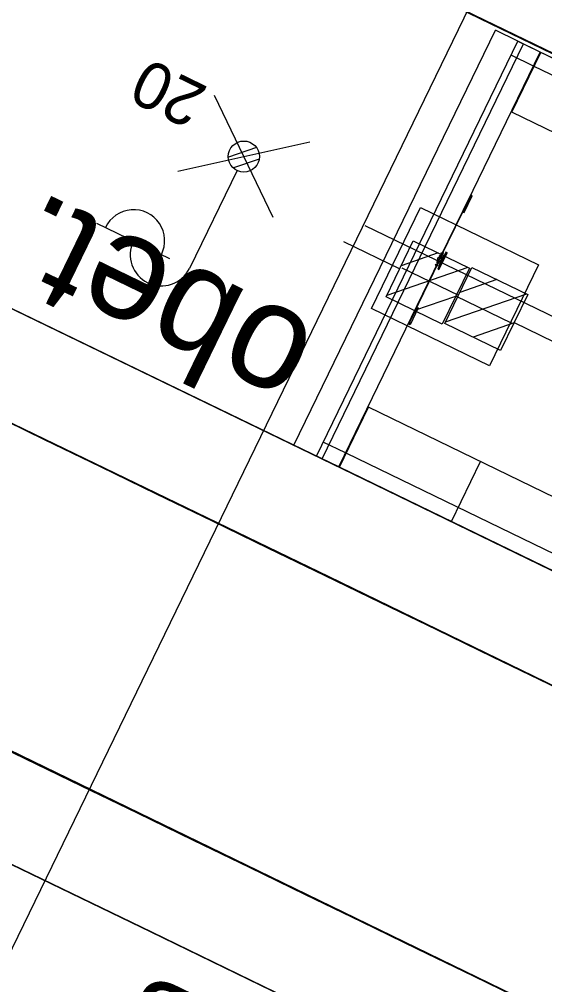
# Model space of a CAD drawing. Extents: x -762314 to -761449, y -993181 to -992589.
# Drawn here: x -761946.36 to -761937.93, y -992832.45 to -992816.94 of the extents above; entities that cross this region are included whole.
import ezdxf

# ---------------------------------------------------------------- set-up
doc = ezdxf.new("R2010")
doc.units = 0
for name, color, linetype in [('SO 2240 orient syst', 7, 'Continuous'), ('SO 2240 orient syst - sektory', 7, 'Continuous'), ('SO 30-10 TV', 7, 'Continuous'), ('SO 30-61', 7, 'Continuous'), ('SO 30-62_Demolice', 7, 'Continuous'), ('SO1010_osy_směrová a výšková úprava', 7, 'Continuous'), ('SO_10_21_demolice', 7, 'Continuous'), ('SO_10_21_kresba', 7, 'Continuous'), ('SO_10_21_vyplnění', 7, 'Continuous'), ('SO_10_22_demolice', 7, 'Continuous'), ('Vrstva 1', 7, 'Continuous'), ('Vrstva 11', 7, 'Continuous'), ('Vrstva 14', 7, 'Continuous'), ('Vrstva 25', 7, 'Continuous')]:
    doc.layers.add(name, color=color, linetype=linetype)

msp = doc.modelspace()

# ---------------------------------------------------------------- linework, layer by layer
at = {"layer": 'SO 2240 orient syst'}
msp.add_line((-761939.493, -992820.691), (-761939.624, -992820.961), dxfattribs=at)
for points in [[(-761939.493, -992820.691), (-761939.511, -992820.682), (-761939.642, -992820.952), (-761939.624, -992820.961)], [(-761939.533, -992820.727), (-761939.62, -992820.907), (-761939.625, -992820.905), (-761939.538, -992820.725)]]:
    msp.add_lwpolyline(points, close=True, dxfattribs=at)
at = {"layer": 'SO 2240 orient syst - sektory'}
for p, q in [((-761939.119, -992819.766), (-761939.602, -992820.763)), ((-761939.615, -992820.737), (-761939.577, -992820.756)), ((-761939.613, -992820.741), (-761939.611, -992820.736)), ((-761939.613, -992820.743), (-761939.609, -992820.736)), ((-761939.613, -992820.743), (-761939.613, -992820.741)), ((-761939.613, -992820.741), (-761939.605, -992820.745)), ((-761939.613, -992820.743), (-761939.606, -992820.746)), ((-761939.611, -992820.736), (-761939.609, -992820.736)), ((-761939.611, -992820.736), (-761939.603, -992820.74)), ((-761939.609, -992820.736), (-761939.602, -992820.739)), ((-761939.607, -992820.749), (-761939.602, -992820.752)), ((-761939.606, -992820.747), (-761939.602, -992820.738)), ((-761939.605, -992820.746), (-761939.6, -992820.748)), ((-761939.602, -992820.74), (-761939.597, -992820.742)), ((-761939.6, -992820.736), (-761939.596, -992820.738)), ((-761939.593, -992820.739), (-761939.6, -992820.753)), ((-761939.6, -992820.75), (-761939.596, -992820.74)), ((-761939.6, -992820.753), (-761939.598, -992820.754)), ((-761939.591, -992820.74), (-761939.598, -992820.754)), ((-761939.598, -992820.746), (-761939.596, -992820.746)), ((-761939.598, -992820.746), (-761939.596, -992820.746)), ((-761939.597, -992820.751), (-761939.586, -992820.756)), ((-761939.597, -992820.751), (-761939.592, -992820.754)), ((-761939.593, -992820.692), (-761939.555, -992820.711)), ((-761939.593, -992820.739), (-761939.591, -992820.74)), ((-761939.593, -992820.742), (-761939.587, -992820.745)), ((-761939.593, -992820.743), (-761939.582, -992820.749)), ((-761939.592, -992820.768), (-761939.553, -992820.689)), ((-761939.592, -992820.754), (-761939.586, -992820.757)), ((-761939.591, -992820.696), (-761939.589, -992820.691)), ((-761939.591, -992820.698), (-761939.587, -992820.691)), ((-761939.591, -992820.698), (-761939.591, -992820.696)), ((-761939.591, -992820.696), (-761939.583, -992820.7)), ((-761939.591, -992820.698), (-761939.584, -992820.701)), ((-761939.589, -992820.691), (-761939.587, -992820.691)), ((-761939.589, -992820.691), (-761939.581, -992820.695)), ((-761939.587, -992820.691), (-761939.581, -992820.694)), ((-761939.587, -992820.745), (-761939.582, -992820.748)), ((-761939.581, -992820.746), (-761939.587, -992820.759)), ((-761939.583, -992820.761), (-761939.587, -992820.759)), ((-761939.581, -992820.757), (-761939.586, -992820.755)), ((-761939.585, -992820.702), (-761939.58, -992820.693)), ((-761939.585, -992820.704), (-761939.58, -992820.707)), ((-761939.583, -992820.701), (-761939.579, -992820.703)), ((-761939.578, -992820.751), (-761939.582, -992820.749)), ((-761939.577, -992820.75), (-761939.582, -992820.759)), ((-761939.577, -992820.748), (-761939.581, -992820.746)), ((-761939.58, -992820.695), (-761939.575, -992820.697)), ((-761939.579, -992820.705), (-761939.574, -992820.695)), ((-761939.578, -992820.691), (-761939.574, -992820.693)), ((-761939.571, -992820.694), (-761939.578, -992820.708)), ((-761939.578, -992820.708), (-761939.576, -992820.709)), ((-761939.577, -992820.701), (-761939.574, -992820.701)), ((-761939.57, -992820.695), (-761939.576, -992820.709)), ((-761939.576, -992820.701), (-761939.574, -992820.701)), ((-761939.575, -992820.706), (-761939.564, -992820.711)), ((-761939.575, -992820.706), (-761939.57, -992820.709)), ((-761939.571, -992820.694), (-761939.57, -992820.695)), ((-761939.571, -992820.697), (-761939.565, -992820.7)), ((-761939.571, -992820.698), (-761939.56, -992820.704)), ((-761939.57, -992820.709), (-761939.564, -992820.712)), ((-761939.565, -992820.7), (-761939.56, -992820.703)), ((-761939.559, -992820.701), (-761939.565, -992820.714)), ((-761939.561, -992820.716), (-761939.565, -992820.714)), ((-761939.56, -992820.712), (-761939.564, -992820.71)), ((-761939.556, -992820.706), (-761939.561, -992820.704)), ((-761939.555, -992820.705), (-761939.56, -992820.714)), ((-761939.555, -992820.703), (-761939.559, -992820.701)), ((-761939.63, -992820.834), (-761940.114, -992821.83)), ((-761939.685, -992820.882), (-761939.647, -992820.9)), ((-761939.679, -992820.88), (-761939.683, -992820.887)), ((-761939.681, -992820.881), (-761939.683, -992820.886)), ((-761939.683, -992820.886), (-761939.683, -992820.887)), ((-761939.683, -992820.886), (-761939.676, -992820.89)), ((-761939.683, -992820.887), (-761939.676, -992820.891)), ((-761939.679, -992820.88), (-761939.681, -992820.881)), ((-761939.681, -992820.881), (-761939.673, -992820.885)), ((-761939.679, -992820.88), (-761939.673, -992820.883)), ((-761939.672, -992820.882), (-761939.677, -992820.892)), ((-761939.677, -992820.894), (-761939.672, -992820.896)), ((-761939.675, -992820.891), (-761939.671, -992820.893)), ((-761939.636, -992820.831), (-761939.674, -992820.91)), ((-761939.672, -992820.884), (-761939.667, -992820.886)), ((-761939.666, -992820.885), (-761939.671, -992820.895)), ((-761939.67, -992820.881), (-761939.666, -992820.883)), ((-761939.67, -992820.898), (-761939.663, -992820.884)), ((-761939.67, -992820.898), (-761939.669, -992820.899)), ((-761939.669, -992820.899), (-761939.662, -992820.884)), ((-761939.668, -992820.889), (-761939.667, -992820.891)), ((-761939.668, -992820.89), (-761939.667, -992820.891)), ((-761939.667, -992820.895), (-761939.656, -992820.9)), ((-761939.667, -992820.896), (-761939.662, -992820.899)), ((-761939.663, -992820.837), (-761939.625, -992820.855)), ((-761939.663, -992820.884), (-761939.662, -992820.884)), ((-761939.663, -992820.887), (-761939.657, -992820.89)), ((-761939.663, -992820.888), (-761939.652, -992820.893)), ((-761939.659, -992820.836), (-761939.662, -992820.841)), ((-761939.662, -992820.841), (-761939.661, -992820.842)), ((-761939.662, -992820.841), (-761939.654, -992820.845)), ((-761939.662, -992820.899), (-761939.656, -992820.901)), ((-761939.657, -992820.835), (-761939.661, -992820.842)), ((-761939.661, -992820.842), (-761939.654, -992820.846)), ((-761939.657, -992820.835), (-761939.659, -992820.836)), ((-761939.659, -992820.836), (-761939.651, -992820.84)), ((-761939.657, -992820.835), (-761939.651, -992820.838)), ((-761939.657, -992820.89), (-761939.652, -992820.892)), ((-761939.657, -992820.903), (-761939.651, -992820.89)), ((-761939.653, -992820.905), (-761939.657, -992820.903)), ((-761939.652, -992820.902), (-761939.656, -992820.9)), ((-761939.65, -992820.837), (-761939.655, -992820.847)), ((-761939.655, -992820.849), (-761939.65, -992820.851)), ((-761939.653, -992820.846), (-761939.649, -992820.848)), ((-761939.648, -992820.896), (-761939.653, -992820.894)), ((-761939.652, -992820.904), (-761939.647, -992820.894)), ((-761939.647, -992820.892), (-761939.651, -992820.89)), ((-761939.65, -992820.839), (-761939.646, -992820.841)), ((-761939.649, -992820.836), (-761939.644, -992820.838)), ((-761939.644, -992820.84), (-761939.649, -992820.85)), ((-761939.648, -992820.853), (-761939.641, -992820.839)), ((-761939.648, -992820.853), (-761939.647, -992820.854)), ((-761939.647, -992820.854), (-761939.64, -992820.839)), ((-761939.646, -992820.844), (-761939.645, -992820.846)), ((-761939.646, -992820.845), (-761939.645, -992820.846)), ((-761939.645, -992820.85), (-761939.634, -992820.855)), ((-761939.645, -992820.851), (-761939.64, -992820.854)), ((-761939.641, -992820.839), (-761939.64, -992820.839)), ((-761939.641, -992820.842), (-761939.636, -992820.845)), ((-761939.641, -992820.843), (-761939.631, -992820.848)), ((-761939.64, -992820.854), (-761939.635, -992820.856)), ((-761939.636, -992820.845), (-761939.63, -992820.847)), ((-761939.636, -992820.858), (-761939.629, -992820.845)), ((-761939.631, -992820.86), (-761939.636, -992820.858)), ((-761939.63, -992820.857), (-761939.634, -992820.855)), ((-761939.627, -992820.851), (-761939.631, -992820.849)), ((-761939.63, -992820.859), (-761939.625, -992820.849)), ((-761939.625, -992820.847), (-761939.629, -992820.845))]:
    msp.add_line(p, q, dxfattribs=at)
for points in [[(-761939.597, -992820.765), (-761939.113, -992819.768), (-761939.119, -992819.766)], [(-761939.553, -992820.689), (-761939.559, -992820.687), (-761939.597, -992820.765)], [(-761940.114, -992821.83), (-761940.109, -992821.833), (-761939.625, -992820.836)], [(-761939.674, -992820.91), (-761939.668, -992820.912), (-761939.63, -992820.834)]]:
    msp.add_lwpolyline(points, dxfattribs=at)
for points in [[(-761939.22, -992820.046), (-761939.089, -992819.776), (-761939.107, -992819.767), (-761939.238, -992820.037)], [(-761939.124, -992819.79), (-761939.119, -992819.792), (-761939.11, -992819.774), (-761939.115, -992819.772)], [(-761939.23, -992820.009), (-761939.226, -992820.012), (-761939.234, -992820.03), (-761939.239, -992820.027)], [(-761939.601, -992820.751), (-761939.595, -992820.74), (-761939.594, -992820.741), (-761939.599, -992820.752)], [(-761939.579, -992820.706), (-761939.574, -992820.695), (-761939.572, -992820.696), (-761939.577, -992820.707)], [(-761939.666, -992820.884), (-761939.671, -992820.895), (-761939.669, -992820.896), (-761939.664, -992820.885)], [(-761939.644, -992820.84), (-761939.649, -992820.85), (-761939.647, -992820.851), (-761939.642, -992820.84)], [(-761939.957, -992821.578), (-761940.088, -992821.847), (-761940.106, -992821.839), (-761939.975, -992821.569)], [(-761939.992, -992821.592), (-761939.987, -992821.594), (-761939.978, -992821.576), (-761939.983, -992821.574)], [(-761940.098, -992821.811), (-761940.094, -992821.814), (-761940.102, -992821.832), (-761940.107, -992821.829)]]:
    msp.add_lwpolyline(points, close=True, dxfattribs=at)
msp.add_circle((-761939.614, -992820.799), 0.03, dxfattribs=at)
for centre, radius, start, end in [((-761939.614, -992820.799), 0.036, 77.451, 230.7663), ((-761939.614, -992820.799), 0.03, 77.451, 230.7663), ((-761939.614, -992820.799), 0.036, 257.451, 50.7663), ((-761939.614, -992820.799), 0.03, 257.451, 50.7663), ((-761939.605, -992820.761), 0.009, 257.451, 334.1087), ((-761939.605, -992820.761), 0.003, 257.451, 334.1087), ((-761939.589, -992820.769), 0.009, 154.1087, 230.7663), ((-761939.589, -992820.769), 0.003, 154.1087, 230.7663), ((-761939.638, -992820.83), 0.003, 334.1087, 50.7663), ((-761939.638, -992820.83), 0.009, 334.1087, 50.7663), ((-761939.622, -992820.837), 0.009, 77.451, 154.1087), ((-761939.622, -992820.837), 0.003, 77.451, 154.1087)]:
    msp.add_arc(centre, radius, start, end, dxfattribs=at)
for centre, major_axis, ratio, start_param, end_param in [((-761939.604, -992820.748), (-0.00105, -0.00217), 0.987595, 3.84905, 5.575807), ((-761939.597, -992820.746), (-0.0036, -0.00743), 0.987595, 4.256595, 5.168282), ((-761939.6, -992820.739), (-0.00105, -0.00217), 0.987595, 3.84892, 5.575794), ((-761939.603, -992820.749), (0.00105, 0.00217), 0.987595, 3.849058, 5.575815), ((-761939.605, -992820.742), (0.0036, 0.00743), 0.987595, 4.256583, 5.16827), ((-761939.598, -992820.739), (0.00105, 0.00217), 0.987595, 3.849071, 5.575944), ((-761939.583, -992820.703), (-0.00105, -0.00217), 0.987595, 3.84905, 5.575807), ((-761939.575, -992820.701), (-0.0036, -0.00743), 0.987595, 4.256595, 5.168282), ((-761939.583, -992820.759), (-0.00105, -0.00217), 0.790076, 0.707327, 2.434201), ((-761939.585, -992820.752), (-0.0036, -0.00743), 0.790076, 1.115002, 2.026689), ((-761939.578, -992820.694), (-0.00105, -0.00217), 0.987595, 3.84892, 5.575794), ((-761939.581, -992820.704), (0.00105, 0.00217), 0.987595, 3.849058, 5.575815), ((-761939.584, -992820.697), (0.0036, 0.00743), 0.987595, 4.256583, 5.16827), ((-761939.579, -992820.749), (-0.00105, -0.00217), 0.790076, 0.707457, 2.434214), ((-761939.576, -992820.694), (0.00105, 0.00217), 0.987595, 3.849071, 5.575944), ((-761939.561, -992820.714), (-0.00105, -0.00217), 0.790076, 0.707327, 2.434201), ((-761939.563, -992820.707), (-0.0036, -0.00743), 0.790076, 1.115002, 2.026689), ((-761939.557, -992820.704), (-0.00105, -0.00217), 0.790076, 0.707457, 2.434214), ((-761939.675, -992820.893), (-0.00105, -0.00217), 0.987595, 3.848984, 5.575858), ((-761939.667, -992820.891), (-0.00361, -0.00743), 0.987595, 4.256496, 5.168183), ((-761939.67, -992820.883), (-0.00105, -0.00217), 0.987595, 3.848971, 5.575728), ((-761939.673, -992820.894), (0.00105, 0.00217), 0.987595, 3.848833, 5.575707), ((-761939.676, -992820.886), (0.00361, 0.00743), 0.987595, 4.256508, 5.168195), ((-761939.668, -992820.884), (0.00105, 0.00217), 0.987595, 3.848963, 5.57572), ((-761939.653, -992820.848), (-0.00105, -0.00217), 0.987595, 3.848984, 5.575858), ((-761939.645, -992820.846), (-0.00361, -0.00743), 0.987595, 4.256496, 5.168183), ((-761939.654, -992820.903), (0.00105, 0.00217), 0.790076, 3.848971, 5.575728), ((-761939.655, -992820.896), (0.00361, 0.00743), 0.790076, 4.256496, 5.168183), ((-761939.648, -992820.838), (-0.00105, -0.00217), 0.987595, 3.848971, 5.575728), ((-761939.651, -992820.849), (0.00105, 0.00217), 0.987595, 3.848833, 5.575707), ((-761939.654, -992820.841), (0.00361, 0.00743), 0.987595, 4.256508, 5.168195), ((-761939.649, -992820.893), (0.00105, 0.00217), 0.790076, 3.848984, 5.575858), ((-761939.646, -992820.839), (0.00105, 0.00217), 0.987595, 3.848963, 5.57572), ((-761939.632, -992820.858), (0.00105, 0.00217), 0.790076, 3.848971, 5.575728), ((-761939.633, -992820.851), (0.00361, 0.00743), 0.790076, 4.256496, 5.168183), ((-761939.627, -992820.848), (0.00105, 0.00217), 0.790076, 3.848984, 5.575858)]:
    msp.add_ellipse(centre, major_axis=major_axis, ratio=ratio, start_param=start_param, end_param=end_param, dxfattribs=at)
at = {"layer": 'SO 30-10 TV'}
msp.add_lwpolyline([(-761938.813, -992822.509), (-761940.708, -992821.589), (-761939.919, -992819.964), (-761938.024, -992820.884)], close=True, dxfattribs=at)
at = {"layer": 'SO 30-61'}
msp.add_line((-761940.815, -992820.251), (-761933.202, -992823.946), dxfattribs=at)
msp.add_lwpolyline([(-761866.169, -992832.3), (-761874.496, -992828.258), (-761886.146, -992832.759), (-761935.33, -992808.886), (-761956.275, -992852.038), (-761875.116, -992891.868)], dxfattribs=at)
at = {"layer": 'SO 30-62_Demolice'}
for p, q in [((-761942.287, -992820.125), (-761943.226, -992818.164)), ((-761943.818, -992819.382), (-761941.696, -992818.907))]:
    msp.add_line(p, q, dxfattribs=at)
at = {"layer": 'SO1010_osy_směrová a výšková úprava'}
for points in [[(-761927.066, -992832.865), (-761927.965, -992832.428), (-761928.865, -992831.991), (-761929.764, -992831.555), (-761930.664, -992831.118), (-761931.564, -992830.681), (-761932.463, -992830.245), (-761933.363, -992829.808), (-761934.263, -992829.371), (-761935.162, -992828.935), (-761936.062, -992828.498), (-761936.961, -992828.061), (-761937.861, -992827.625), (-761938.761, -992827.188), (-761939.66, -992826.751), (-761940.56, -992826.315), (-761941.46, -992825.878), (-761942.359, -992825.441), (-761943.259, -992825.005), (-761944.158, -992824.568), (-761945.058, -992824.131), (-761945.958, -992823.695), (-761946.857, -992823.258)], [(-761938.17, -992832.755), (-761939.07, -992832.318), (-761939.969, -992831.881), (-761940.869, -992831.445), (-761941.769, -992831.008), (-761942.668, -992830.571), (-761943.568, -992830.135), (-761944.467, -992829.698), (-761945.367, -992829.261), (-761946.267, -992828.825), (-761947.166, -992828.388)]]:
    msp.add_lwpolyline(points, dxfattribs=at)
at = {"layer": 'SO_10_21_demolice'}
for points in [[(-761984.902, -992798.069), (-761984.905, -992798.072), (-761983.729, -992795.621), (-761983.354, -992795.789), (-761983.211, -992795.494), (-761937.299, -992817.735)], [(-761937.278, -992817.733), (-761983.22, -992795.505), (-761983.373, -992795.81), (-761983.731, -992795.623), (-761984.902, -992798.069), (-761984.54, -992798.242), (-761985.158, -992799.502), (-761985.5, -992799.324), (-761986.687, -992801.741), (-761986.324, -992801.922), (-761986.473, -992802.209), (-761986.479, -992802.215), (-761986.321, -992801.918), (-761986.687, -992801.741), (-761985.503, -992799.327), (-761985.5, -992799.324)], [(-761940.816, -992824.334), (-761986.479, -992802.215)], [(-761940.824, -992824.334), (-761986.473, -992802.209)], [(-761882.357, -992852.75), (-761940.824, -992824.334)], [(-761882.356, -992852.753), (-761940.816, -992824.334)]]:
    msp.add_lwpolyline(points, dxfattribs=at)
at = {"layer": 'SO_10_21_kresba'}
for p, q in [((-761941.952, -992823.783), (-761938.716, -992817.116)), ((-761937.997, -992817.466), (-761938.716, -992817.116)), ((-761941.592, -992823.957), (-761938.357, -992817.291)), ((-761941.502, -992824.001), (-761938.267, -992817.335)), ((-761941.232, -992824.132), (-761937.997, -992817.466)), ((-761938.106, -992817.691), (-761938.466, -992817.516)), ((-761938.455, -992818.433), (-761937.988, -992817.47)), ((-761938.455, -992818.433), (-761937.988, -992817.47)), ((-761938.455, -992818.433), (-761937.988, -992817.47)), ((-761740.18, -992913.762), (-761938.097, -992817.695)), ((-761941.223, -992824.136), (-761940.756, -992823.174)), ((-761941.223, -992824.136), (-761940.756, -992823.174)), ((-761798.616, -992892.167), (-761940.756, -992823.174)), ((-761941.123, -992823.907), (-761941.483, -992823.732)), ((-761941.232, -992824.132), (-761941.952, -992823.783)), ((-761743.197, -992919.978), (-761941.114, -992823.911)), ((-761939.424, -992825.01), (-761938.957, -992824.047)), ((-761743.306, -992920.203), (-761941.223, -992824.136))]:
    msp.add_line(p, q, dxfattribs=at)
for points in [[(-761740.07, -992913.537), (-761937.988, -992817.47)], [(-761801.712, -992884.806), (-761938.455, -992818.433)]]:
    msp.add_lwpolyline(points, dxfattribs=at)
at = {"layer": 'SO_10_21_vyplnění'}
msp.add_lwpolyline([(-761742.937, -992920.382), (-761941.592, -992823.957), (-761938.357, -992817.291), (-761739.702, -992913.716)], close=True, dxfattribs=at)
at = {"layer": 'SO_10_22_demolice'}
for points in [[(-761944.234, -992831.61), (-761990.032, -992809.459), (-761990.176, -992809.75), (-761990.567, -992809.553)], [(-761944.243, -992831.608), (-761990.033, -992809.458), (-761990.179, -992809.752), (-761990.563, -992809.549)], [(-761885.745, -992860.075), (-761944.243, -992831.608)], [(-761885.738, -992860.089), (-761944.234, -992831.61)]]:
    msp.add_lwpolyline(points, dxfattribs=at)
at = {"layer": 'Vrstva 1'}
for points in [[(-761543.999, -993024.118), (-761556.686, -993017.966), (-761605.734, -992994.111), (-761650.209, -992972.531), (-761653.659, -992970.863), (-761658.131, -992968.689), (-761686.534, -992954.945), (-761735.106, -992931.458), (-761779.585, -992909.725), (-761843.794, -992878.591), (-761885.143, -992858.536), (-761943.297, -992830.246), (-761998.746, -992803.374), (-762048.733, -992779.139), (-762067.589, -992769.865), (-762072.018, -992767.711), (-762074.356, -992766.567)], [(-761777.486, -992905.481), (-761839.473, -992875.434), (-761882.988, -992854.313), (-761941.386, -992825.899), (-761996.934, -992799.015)]]:
    msp.add_lwpolyline(points, dxfattribs=at)
at = {"layer": 'Vrstva 11'}
for p, q in [((-761940.245, -992820.954), (-761941.154, -992820.515)), ((-761939.635, -992820.694), (-761940.231, -992820.902)), ((-761939.158, -992820.925), (-761940.461, -992821.379)), ((-761939.304, -992821.38), (-761940.213, -992820.939)), ((-761938.694, -992821.122), (-761939.29, -992821.328)), ((-761939.357, -992821.391), (-761940.016, -992821.621)), ((-761938.217, -992821.354), (-761939.522, -992821.804)), ((-761939.357, -992821.383), (-761938.454, -992821.821)), ((-761938.417, -992821.819), (-761939.077, -992822.047)), ((-761938.418, -992821.811), (-761937.515, -992822.251))]:
    msp.add_line(p, q, dxfattribs=at)
for points in [[(-761939.572, -992821.836), (-761940.472, -992821.4), (-761940.036, -992820.5), (-761939.136, -992820.936)], [(-761938.633, -992822.263), (-761939.532, -992821.826), (-761939.095, -992820.927), (-761938.196, -992821.364)]]:
    msp.add_lwpolyline(points, close=True, dxfattribs=at)
for points in [[(-761939.572, -992821.836), (-761940.472, -992821.4), (-761940.036, -992820.5), (-761939.136, -992820.936), (-761939.572, -992821.836)], [(-761938.633, -992822.263), (-761939.532, -992821.826), (-761939.095, -992820.927), (-761938.196, -992821.364), (-761938.633, -992822.263)]]:
    msp.add_lwpolyline(points, dxfattribs=at)
at = {"layer": 'Vrstva 14'}
for points in [[(-761984.902, -992798.069), (-761984.905, -992798.072), (-761983.729, -992795.621), (-761983.354, -992795.789), (-761983.211, -992795.494), (-761937.299, -992817.735)], [(-761937.278, -992817.733), (-761983.22, -992795.505), (-761983.373, -992795.81), (-761983.731, -992795.623), (-761984.902, -992798.069), (-761984.54, -992798.242), (-761985.158, -992799.502), (-761985.5, -992799.324), (-761986.687, -992801.741), (-761986.324, -992801.922), (-761986.473, -992802.209), (-761986.479, -992802.215), (-761986.321, -992801.918), (-761986.687, -992801.741), (-761985.503, -992799.327), (-761985.5, -992799.324)], [(-761940.816, -992824.334), (-761986.479, -992802.215)], [(-761940.824, -992824.334), (-761986.473, -992802.209)], [(-761944.234, -992831.61), (-761990.032, -992809.459), (-761990.176, -992809.75), (-761990.567, -992809.553)], [(-761944.243, -992831.608), (-761990.033, -992809.458), (-761990.179, -992809.752), (-761990.563, -992809.549)], [(-761882.357, -992852.75), (-761940.824, -992824.334)], [(-761882.356, -992852.753), (-761940.816, -992824.334)], [(-761885.745, -992860.075), (-761944.243, -992831.608)], [(-761885.738, -992860.089), (-761944.234, -992831.61)]]:
    msp.add_lwpolyline(points, dxfattribs=at)
at = {"layer": 'Vrstva 25'}
for p, q in [((-761942.554, -992819.001), (-761943.006, -992819.157)), ((-761942.51, -992819.184), (-761942.926, -992819.327)), ((-761942.866, -992819.37), (-761943.632, -992820.943)), ((-761943.947, -992820.79), (-761945.116, -992820.22))]:
    msp.add_line(p, q, dxfattribs=at)
msp.add_circle((-761942.757, -992819.145), 0.25, dxfattribs=at)
msp.add_circle((-761942.757, -992819.145), 0.25, dxfattribs=at)
for centre, start, end in [((-761944.529, -992820.499), 333.3328, 154.738), ((-761944.082, -992820.724), 154.0354, 334.0354)]:
    msp.add_arc(centre, 0.5, start, end, dxfattribs=at)

# ---------------------------------------------------------------- texts
at = {"layer": 'SO 30-10 TV'}
msp.add_text('obet.', height=1.6955, rotation=154.1122, dxfattribs=at).set_placement((-761941.501, -992821.888))
msp.add_text('obet.', height=1.6955, rotation=154.1122, dxfattribs=at).set_placement((-761941.501, -992821.888))
at = {"layer": 'Vrstva 11'}
msp.add_text('95B', height=1.25, rotation=154.1852, dxfattribs=at).set_placement((-761941.64, -992833.535))
at = {"layer": 'Vrstva 25'}
msp.add_text('20', height=0.75, rotation=154.0354, dxfattribs=at).set_placement((-761943.309, -992818.04))

doc.saveas('drawing.dxf')
